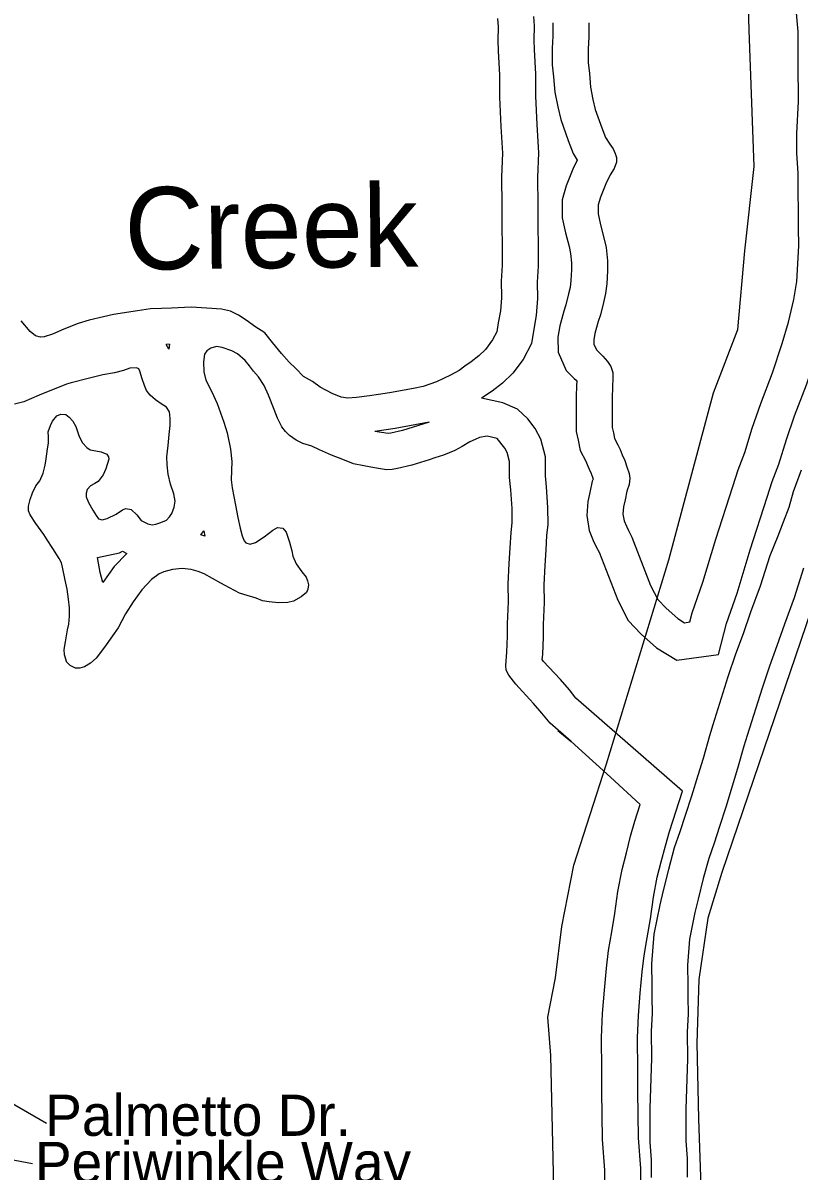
# Model space of a CAD drawing. Extents: x 2104537 to 2336408, y 34176 to 229611.
# Drawn here: x 2284891 to 2286305, y 58282 to 60375 of the extents above; entities that cross this region are included whole.
import ezdxf

# ---------------------------------------------------------------- set-up
doc = ezdxf.new("R2010")
doc.units = 0
for name, color, linetype in [('Exist Hydrographic Buffer Line', 7, 'Continuous'), ('Exist Hydrographic Creek Single Shore', 7, 'Continuous'), ('Exist Hydrographic River Shore Label', 7, 'Continuous'), ('Exist Road Non-System Type 51', 7, 'Continuous'), ('Exist Road Non-System Type 51 Label', 7, 'Continuous')]:
    doc.layers.add(name, color=color, linetype=linetype)

msp = doc.modelspace()

# ---------------------------------------------------------------- linework, layer by layer
at = {"layer": 'Exist Hydrographic Buffer Line'}
for points in [[(2285821, 60386.7), (2285822.2, 60369.6), (2285822, 60343.3)], [(2285856.7, 60375.3), (2285856.3, 60350.9), (2285855.1, 60328.8), (2285855.4, 60298.8), (2285857.9, 60276.6), (2285860.2, 60249), (2285865.3, 60221.9)], [(2285822, 60343.3), (2285822.3, 60326.3), (2285824.7, 60281.6), (2285825, 60241.4), (2285827.5, 60189.5), (2285830.3, 60138.3), (2285828.4, 60093.2), (2285829, 60042.3), (2285829.2, 60000.7), (2285829.7, 59972.9), (2285829.9, 59931.6), (2285828.1, 59902.4), (2285828.5, 59872.5)], [(2285865.3, 60221.9), (2285870.7, 60198.6), (2285884.3, 60160.9), (2285893.3, 60136.9), (2285900.8, 60124.9), (2285892.7, 60108.1), (2285880.8, 60078.2), (2285873.6, 60052.2), (2285873.7, 60019.9), (2285879.6, 59992.1), (2285885.9, 59967.7), (2285888.9, 59954.8), (2285890.4, 59937.8), (2285890.7, 59925.1), (2285889.2, 59905.7), (2285887.8, 59892.9), (2285885, 59881.1), (2285879.9, 59861.2), (2285876.2, 59849.6), (2285868.9, 59822.7), (2285865.6, 59802), (2285866.1, 59774.7), (2285880.9, 59741.2), (2285895.6, 59726.8), (2285899, 59723.5), (2285900.1, 59722.1), (2285899.8, 59713.8), (2285898.7, 59693.6), (2285898.7, 59673.5), (2285898.8, 59661.2), (2285898.9, 59646.9), (2285899.1, 59630.3), (2285902.5, 59614.6), (2285906.3, 59595.3), (2285916.3, 59576), (2285919.1, 59570.3), (2285922.7, 59561.7), (2285926.4, 59553.4), (2285929.2, 59545.1), (2285929.7, 59543.6), (2285928.3, 59539.5), (2285923.8, 59519), (2285920.5, 59502.6), (2285918.1, 59477.4), (2285922.8, 59449.5), (2285930.2, 59431.6), (2285935.4, 59420.1), (2285940.8, 59410.2), (2285974.8, 59322.6), (2285993.7, 59285.9), (2286017.6, 59260.7), (2286045.5, 59236), (2286082.6, 59213.7), (2286158.1, 59223.8)], [(2285828.5, 59872.5), (2285826.2, 59841.5), (2285821.7, 59816.9), (2285817.5, 59790.4), (2285802.1, 59761.7), (2285783.4, 59736.7), (2285764.8, 59718.2), (2285745.8, 59703.9), (2285726.6, 59691.1)], [(2286158.1, 59223.8), (2286173.1, 59280.3), (2286192.5, 59335.3), (2286216.3, 59414.5), (2286247.2, 59510.3), (2286256.1, 59539), (2286268.2, 59570.6), (2286282.1, 59615.6), (2286297.1, 59658.5), (2286318.7, 59715.2), (2286336.9, 59771.3), (2286349.3, 59812.4)], [(2285157.8, 59789.1), (2285151.9, 59789)], [(2285156.7, 59780.5), (2285151.9, 59789)], [(2285157.8, 59789.1), (2285156.7, 59780.5)], [(2286092.6, 58974.9), (2285898.5, 59144.5), (2285886.5, 59159.1), (2285870.1, 59178.3), (2285849.1, 59200.8), (2285839.6, 59211.3), (2285837.2, 59214.5), (2285837.9, 59223.9), (2285839.6, 59256.1), (2285839.4, 59278.7), (2285841.1, 59318.8), (2285840.8, 59350.9), (2285842.4, 59386.1), (2285844.2, 59414.3), (2285845.6, 59440.6), (2285847.8, 59460.6), (2285847.6, 59492), (2285845.1, 59529.6), (2285843.1, 59549.5), (2285843.1, 59562.1), (2285843, 59584.2), (2285834.7, 59616.3), (2285824.1, 59635.8), (2285810.6, 59653.1), (2285791.8, 59670.9), (2285765.4, 59682.6), (2285726.6, 59691.1)], [(2285631.1, 59647.2), (2285569, 59635.8), (2285531.9, 59630.4)], [(2285631.1, 59647.2), (2285582.3, 59631.9), (2285561.4, 59627.1), (2285556.3, 59626.3), (2285531.9, 59630.4)], [(2286309.2, 59559.5), (2286294.4, 59520.1), (2286286.8, 59491.8), (2286276.3, 59465), (2286266.4, 59439.2), (2286251.9, 59403.4), (2286234.1, 59348.5), (2286217, 59300.9), (2286203.3, 59261.6), (2286189.3, 59224.4), (2286175.5, 59182.9), (2286148, 59095.7), (2286141.8, 59075.3), (2286130.2, 59034.5), (2286120.7, 59003.4), (2286108.9, 58965.6), (2286097.5, 58930.1), (2286088, 58900.6), (2286077.8, 58871.4), (2286067.1, 58831.8), (2286057.6, 58793.6), (2286051.3, 58767.8), (2286040.4, 58714), (2286036.3, 58659.7), (2286036.7, 58620.8), (2286036.9, 58598.7), (2286037.3, 58570.1), (2286035.6, 58536.8), (2286036, 58487.8), (2286033, 58396.1), (2286033.1, 58368.3), (2286033.5, 58334.7), (2286035.5, 58302.5), (2286035.9, 58270.8)], [(2285214.8, 59441.6), (2285220.3, 59449.1)], [(2285220.3, 59449.1), (2285222.3, 59439.6)], [(2285222.3, 59439.6), (2285214.8, 59441.6)], [(2285026.3, 59400.5), (2285066.3, 59409.3), (2285071.8, 59412), (2285080, 59407.9)], [(2285080, 59407.9), (2285056.9, 59384), (2285035.9, 59354.8)], [(2285035.9, 59354.8), (2285031.5, 59373), (2285026.3, 59400.5)], [(2286020.9, 58031.8), (2286016, 58145.2), (2286016, 58176.8), (2286017.4, 58233.4), (2286017.1, 58287), (2286012.6, 58343), (2286012.1, 58385), (2286011.6, 58428.2), (2286011.4, 58466.8), (2286010.9, 58525.2), (2286012.3, 58565.6), (2286015.9, 58606.3), (2286019.5, 58645.5), (2286022.8, 58675), (2286028.4, 58707.6), (2286034.2, 58741.9), (2286039.7, 58781.4), (2286046.7, 58817.7), (2286054, 58846), (2286061.6, 58875.3), (2286068.8, 58901.2), (2286092.6, 58974.9)]]:
    msp.add_lwpolyline(points, dxfattribs=at)
at = {"layer": 'Exist Hydrographic Creek Single Shore'}
for points in [[(2286285.8, 59829.3), (2286295.5, 59870.8), (2286301.4, 59903.5), (2286303, 59935.6), (2286304.9, 59969), (2286304.2, 60001.2), (2286304.1, 60031.4), (2286303.8, 60067.4), (2286303.5, 60101.2), (2286301.3, 60137.4), (2286301, 60173.5), (2286304.4, 60231.5), (2286303.7, 60301.3), (2286303.5, 60359.4), (2286299, 60413.6)], [(2285755.5, 60383), (2285756.5, 60367.6), (2285756.4, 60343)], [(2285922.3, 60374.9), (2285921.8, 60348.7), (2285920.8, 60327.4), (2285921, 60302.8), (2285923.2, 60283), (2285925.3, 60257.7), (2285929.5, 60235.4)], [(2285756.4, 60343), (2285756.7, 60324), (2285759.1, 60279.6), (2285759.3, 60239.6), (2285761.9, 60186.1), (2285764.6, 60137.8), (2285762.8, 60094.2), (2285763.4, 60041.7), (2285763.6, 60000.1), (2285764.1, 59972.2), (2285764.3, 59933.5), (2285762.4, 59904), (2285762.9, 59875.4)], [(2285929.5, 60235.4), (2285933.8, 60217.2), (2285945.9, 60183.5), (2285952.5, 60166), (2285960.1, 60153.7), (2285966.5, 60145.4), (2285970.3, 60137.2), (2285972.4, 60129.6), (2285972.6, 60121.4), (2285968.4, 60109.3), (2285960.7, 60098), (2285952.8, 60081.7), (2285943.2, 60057.3), (2285939.3, 60043.3), (2285939.3, 60026.9), (2285943.5, 60007.1), (2285949.6, 59983.4), (2285953.8, 59965.3), (2285956, 59941.3), (2285956.3, 59923.2), (2285954.6, 59899.6), (2285952.6, 59881.6), (2285948.7, 59865.3), (2285943, 59843.1), (2285939.1, 59831), (2285933.1, 59808.9), (2285931.3, 59797.4), (2285931.4, 59789.2), (2285935.9, 59779.3), (2285941.6, 59773.6), (2285947.8, 59767.6), (2285955.8, 59757.6), (2285962.2, 59748.6), (2285965.9, 59737.7), (2285966, 59727.9), (2285965.4, 59710.8), (2285964.4, 59691.8), (2285964.3, 59673.8), (2285964.4, 59661.6), (2285964.5, 59647.5), (2285964.6, 59637.7), (2285966.7, 59627.8), (2285968.8, 59617.3), (2285974.8, 59605.7), (2285978.9, 59597.4), (2285983, 59587.5), (2285987.4, 59577.5), (2285991.5, 59566), (2285995.5, 59553.4), (2285996.6, 59545.2), (2285995.8, 59533.7), (2285991.6, 59521.7), (2285988, 59505.4), (2285985.5, 59492.9), (2285984.2, 59479.8), (2285986.3, 59467.7), (2285990.4, 59457.7), (2285994.1, 59449.5), (2286000.5, 59437.9), (2286034.7, 59349.6), (2286047.7, 59324.3), (2286063.2, 59308), (2286084.5, 59289.2), (2286096.7, 59281.8), (2286105.9, 59283.1)], [(2285762.9, 59875.4), (2285762.8, 59873.8), (2285761.1, 59849.9), (2285757, 59828), (2285754.4, 59811.6), (2285746.6, 59797), (2285733.8, 59779.9), (2285721.8, 59768), (2285707.8, 59757.4), (2285695.8, 59749.4), (2285685.8, 59741.4), (2285669.9, 59732.9), (2285644.1, 59720.9), (2285620.3, 59712.5), (2285602.2, 59708.6), (2285558.4, 59700.6), (2285538.4, 59697.7), (2285522.2, 59695.4), (2285498.6, 59691.9), (2285482.5, 59691.2), (2285470.4, 59693.1), (2285454.4, 59699.3), (2285432.3, 59711.2), (2285418.1, 59721.3), (2285401.9, 59730.5), (2285388, 59744.8), (2285375.8, 59756.6), (2285361.7, 59772.2), (2285345.7, 59792.2), (2285331.2, 59809.9), (2285313.4, 59821.7), (2285299.2, 59831.8), (2285283.3, 59842), (2285269, 59849.5), (2285252.3, 59853.1), (2285225.5, 59855.2), (2285197, 59856.8), (2285161.2, 59854.8), (2285143.1, 59854.5), (2285123.1, 59853.9), (2285099.1, 59850.4), (2285055.4, 59843.7), (2285037.2, 59839.1), (2285011.2, 59833.1), (2284991.4, 59826.9), (2284965.3, 59816.9), (2284944.4, 59807.5), (2284929.3, 59802.8), (2284922.4, 59802), (2284913.6, 59804.8), (2284903.5, 59812.2), (2284887.2, 59832.2)], [(2286105.9, 59283.1), (2286110.4, 59299.6), (2286130.1, 59355.7), (2286153.6, 59434), (2286184.6, 59530.1), (2286194.1, 59560.5), (2286206.2, 59592), (2286219.8, 59636.1), (2286235.4, 59681), (2286256.8, 59737), (2286274.3, 59790.8), (2286285.8, 59829.3)], [(2285755, 59617.7), (2285736.7, 59621.7), (2285722.8, 59619.3), (2285714.6, 59615.6), (2285705, 59611.5), (2285691, 59602.9), (2285677.8, 59595.6), (2285657.3, 59587.1), (2285641.1, 59582.5), (2285631.2, 59578.5), (2285599.5, 59568.6), (2285573.5, 59562.5), (2285563.3, 59561.1), (2285553.4, 59560.3), (2285531.5, 59564), (2285511.9, 59567.6), (2285493.3, 59571.3), (2285473.4, 59579.2), (2285453.2, 59586.8), (2285431.1, 59597.1), (2285417.1, 59603.2), (2285400.8, 59608.5), (2285388.8, 59614.3), (2285376.5, 59622.7), (2285369.4, 59630.4), (2285362.7, 59638.7), (2285354.5, 59654.3), (2285348.2, 59670.2), (2285338.2, 59696.6), (2285330, 59713.8), (2285319.9, 59729.7), (2285310.9, 59740.4), (2285303.8, 59749.7), (2285295.8, 59759.7), (2285281.6, 59771.5), (2285271.6, 59777.2), (2285253.6, 59783.5), (2285243.5, 59785.3), (2285232.9, 59782.3), (2285225.6, 59777.5), (2285221.6, 59771), (2285219.7, 59756.9), (2285220, 59738.9), (2285224, 59724), (2285234.1, 59703.5), (2285244.5, 59681), (2285256.6, 59647.3), (2285262.8, 59627.5), (2285269.1, 59597.9), (2285271.3, 59575.5), (2285270.3, 59542.1), (2285271.7, 59527.3), (2285278, 59496), (2285282.1, 59473.6), (2285286.4, 59453.9), (2285290.4, 59440), (2285294.1, 59430.7), (2285296.7, 59427.4), (2285304.8, 59425), (2285314.7, 59428.1), (2285330.3, 59438.3), (2285346.3, 59450.4), (2285354.6, 59455.2), (2285364.4, 59454), (2285370.2, 59446.7), (2285376.4, 59428.5), (2285380.7, 59412.7), (2285382.8, 59402.8), (2285388.8, 59388.9)], [(2285103.9, 59740.4), (2285101.7, 59744.4), (2285097.8, 59746.1), (2285085.6, 59745.7), (2285073.7, 59741.7), (2285057.6, 59737.1), (2285035.9, 59733.5), (2285012.1, 59727.4), (2284978.2, 59718.9), (2284969.9, 59716.8), (2284920.3, 59696.4), (2284892.2, 59684.5), (2284875.1, 59679.9)], [(2284971, 59209), (2284970.4, 59209), (2284966.4, 59223.2), (2284965.6, 59233), (2284968.1, 59246.7), (2284971.8, 59269), (2284974, 59278.8), (2284975.3, 59293.5), (2284975.6, 59308.9), (2284973.6, 59324.7), (2284971.3, 59342.8), (2284967.3, 59359.3), (2284962.9, 59383), (2284961, 59390.6), (2284956.6, 59398.8), (2284944.8, 59417.1), (2284934.6, 59432.7), (2284928.6, 59442.7), (2284914.2, 59462.6), (2284904, 59478.6), (2284900.9, 59485.8), (2284900.7, 59494.1), (2284903.9, 59506.5), (2284907.7, 59518.5), (2284913.9, 59530.9), (2284921.6, 59540.6), (2284927.4, 59554.2), (2284931.3, 59568.9), (2284933.2, 59580.4), (2284935.2, 59598.4), (2284937, 59609.2), (2284936.9, 59620.6), (2284936.8, 59629.5), (2284940.6, 59640.9), (2284944.7, 59649), (2284952.4, 59658.7), (2284959.4, 59661.9), (2284968.5, 59661), (2284974.7, 59656.6), (2284981.4, 59649.3), (2284986.8, 59639.4), (2284993, 59621.2), (2284999, 59609.6), (2285007.1, 59601.2), (2285012.9, 59596.9), (2285023.7, 59595), (2285033.2, 59593.2), (2285043.6, 59589.1), (2285046.4, 59584.1), (2285047.3, 59579.8), (2285041.4, 59561.9), (2285036.6, 59551.5), (2285027.5, 59539.2), (2285021.6, 59535.4), (2285013.9, 59531.2), (2285007.6, 59524.8), (2285005.8, 59517.6), (2285005.7, 59511.1), (2285010.1, 59501.1), (2285018, 59486.9), (2285024, 59476.9), (2285028.2, 59471.3), (2285034.7, 59469.5), (2285044.3, 59471.6), (2285060.2, 59479.5), (2285072.1, 59487.5), (2285078.1, 59490), (2285087.9, 59488.2), (2285098.2, 59478.1), (2285106.2, 59468.1), (2285118.2, 59462), (2285126.1, 59460.2), (2285133, 59461.1), (2285142.2, 59464.2), (2285152.1, 59468.9), (2285157.5, 59474.4), (2285162.2, 59480.8), (2285166, 59492.2), (2285167.9, 59503), (2285165.9, 59516.9), (2285159.6, 59534.4), (2285155.4, 59552.5), (2285153.4, 59569.6), (2285153.1, 59584.3), (2285155.1, 59605), (2285156.8, 59624.6), (2285158.7, 59641), (2285158.7, 59654.1), (2285157.9, 59666.3), (2285152.5, 59674.6), (2285142.4, 59680.7), (2285132.1, 59688.1), (2285122.4, 59696.5), (2285116, 59704.8), (2285111.9, 59714.1), (2285107.9, 59726.3), (2285103.9, 59740.4)], [(2285865.8, 59085.2), (2285889.7, 59065.1), (2285851.3, 59098.6), (2285836.2, 59116.9), (2285821.1, 59134.6), (2285800.9, 59156.3), (2285788.7, 59169.7), (2285776.5, 59186.3), (2285771.5, 59195.3), (2285770.6, 59203.5), (2285772.4, 59228), (2285774, 59257.5), (2285773.7, 59279.8), (2285775.5, 59319.8), (2285775.1, 59352), (2285776.8, 59389.7), (2285778.7, 59418.2), (2285780.2, 59446), (2285782.2, 59464), (2285782, 59489.6), (2285779.7, 59524.1), (2285777.5, 59546.1), (2285777.5, 59561.9), (2285777.4, 59575.7), (2285773.2, 59592.1), (2285769.1, 59599.8), (2285755, 59617.7)], [(2285388.8, 59388.9), (2285399, 59374.6), (2285407, 59364.6), (2285409.5, 59358), (2285411, 59350.8), (2285409.9, 59342.6), (2285407.4, 59336.7), (2285397.5, 59328.7), (2285383.5, 59320.8), (2285373.3, 59318.7), (2285356.6, 59318), (2285339.6, 59320), (2285327.5, 59321.9), (2285315.4, 59326.4), (2285299.4, 59331.6), (2285285.4, 59335.8), (2285267.2, 59345.3), (2285251.3, 59353.8), (2285221.1, 59370.8), (2285210, 59375), (2285197, 59378.5), (2285181, 59380.4), (2285162.9, 59378.5), (2285147.1, 59374.5), (2285139.1, 59370.7), (2285125.1, 59360.2), (2285107.4, 59341.8), (2285091.6, 59319.8), (2285077.7, 59298.1), (2285064.1, 59272.1), (2285054, 59257.6), (2285042.2, 59241.4), (2285030.4, 59225.2), (2285024.3, 59217.1), (2285013.6, 59208.1), (2285002.7, 59201.1), (2284994.4, 59198.7), (2284986.6, 59198.8), (2284976.8, 59203.9), (2284971, 59209)], [(2286313.6, 59381), (2286296.2, 59327.2), (2286278.9, 59279), (2286265, 59239.3), (2286251.2, 59202.5), (2286238, 59162.7), (2286210.7, 59076.3), (2286204.8, 59056.7), (2286193.2, 59015.9), (2286183.4, 58984), (2286171.5, 58945.8), (2286160, 58910), (2286150.2, 58879.7), (2286140.5, 58852), (2286130.6, 58815.4), (2286121.3, 58777.9), (2286115.3, 58753.4), (2286105.5, 58705), (2286102, 58657.5), (2286102.3, 58621.4), (2286102.5, 58599.4), (2286102.9, 58568.9), (2286101.3, 58535.5), (2286101.7, 58486.9), (2286098.6, 58395.2), (2286098.7, 58368.9), (2286099.1, 58337.1), (2286101.1, 58304.9), (2286101.5, 58271.4)], [(2285889.7, 59065.1), (2285961.3, 59000.3), (2286015.7, 58950.5)], [(2285955.4, 58028.2), (2285950.4, 58143.8), (2285950.4, 58177.6), (2285951.8, 58234), (2285951.5, 58284.2), (2285947, 58340), (2285946.5, 58384.3), (2285946, 58427.6), (2285945.8, 58466.3), (2285945.3, 58526), (2285946.8, 58569.6), (2285950.5, 58612.2), (2285954.3, 58652.1), (2285957.8, 58684.2), (2285963.7, 58718.6), (2285969.3, 58751.9), (2285975, 58792.1), (2285982.6, 58832), (2285990.4, 58862.4), (2285998.2, 58892.4), (2286006, 58920.1), (2286015.7, 58950.5)]]:
    msp.add_lwpolyline(points, dxfattribs=at)
at = {"layer": 'Exist Road Non-System Type 51'}
for points in [[(2285911.2, 55926.1), (2285852.5, 58492.7), (2285847.6, 58562.7), (2285861.1, 58634.6), (2285872.7, 58728.2), (2285894.9, 58839.9), (2285954.5, 59024.8), (2286067.6, 59396.6), (2286149.5, 59700.7), (2286193.7, 59816), (2286206.3, 59959.8), (2286223.4, 60113.3), (2286214, 60361.4), (2286158.4, 62352.3)], [(2286365.9, 59418.7), (2286164.6, 58826.6), (2286139, 58743.1), (2286122.8, 58631.5), (2286118.6, 58515.5), (2286122.2, 58377.7), (2286206.7, 55906.3)]]:
    msp.add_lwpolyline(points, dxfattribs=at)
at = {"layer": 'Exist Road Non-System Type 51 Label'}
for points in [[(2284933.5, 58368.9), (2284570.6, 58578.7)], [(2284907.8, 58295.2), (2284355.9, 58399.4)]]:
    msp.add_lwpolyline(points, dxfattribs=at)

# ---------------------------------------------------------------- texts
at = {"layer": 'Exist Hydrographic River Shore Label'}
msp.add_text('Creek', height=150, rotation=0.6311, dxfattribs=at).set_placement((2285076.2, 59925))
at = {"layer": 'Exist Road Non-System Type 51 Label'}
for s, p in [('Palmetto Dr.', (2284931.1, 58346.5)), ('Periwinkle Way', (2284912.4, 58260.5))]:
    msp.add_text(s, height=75, dxfattribs=at).set_placement(p)

doc.saveas('drawing.dxf')
